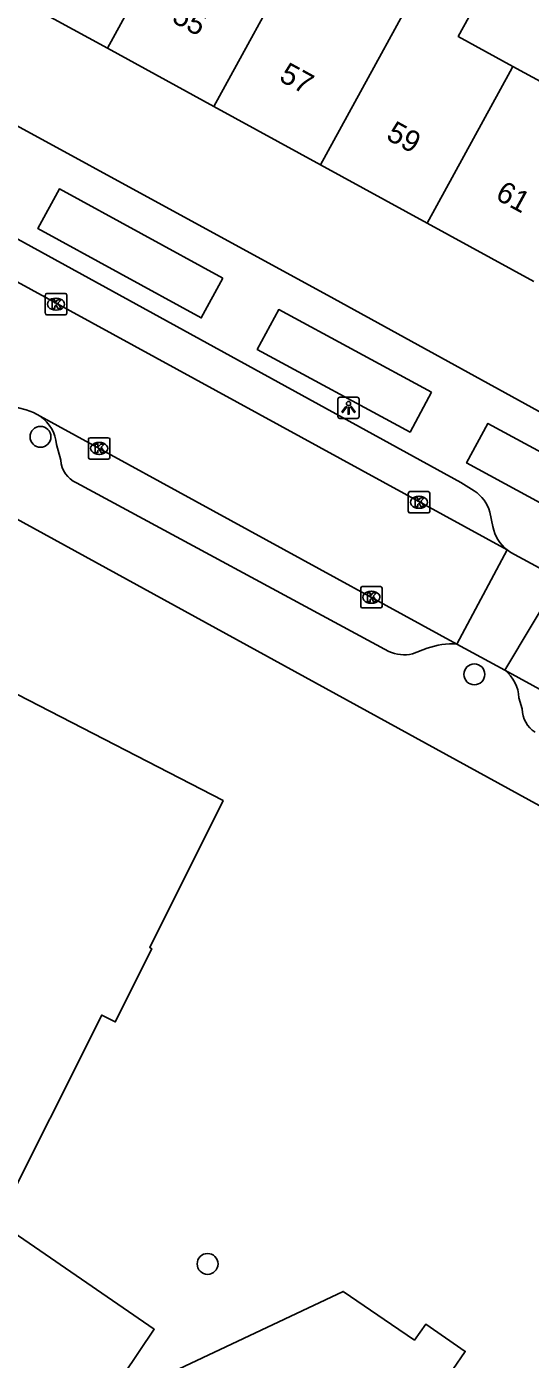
# Model space of a CAD drawing. Extents: x 158352 to 159489, y 383828 to 384597.
# Drawn here: x 158922.1 to 158945.7, y 383993.5 to 384055.9 of the extents above; entities that cross this region are included whole.
import ezdxf

# ---------------------------------------------------------------- set-up
doc = ezdxf.new("R2010")
doc.units = 0
for name, color, linetype in [('IMGEO_Boom', 7, 'Continuous'), ('IMGEO_Kolk', 7, 'Continuous'), ('IMGEO_Lichtpunt', 7, 'Continuous'), ('IMGEO_Pand', 7, 'Continuous'), ('IMGEO_Pand_nummerreeks', 7, 'Continuous'), ('IMGEO_Rijbaan_lokaal_open', 7, 'Continuous'), ('IMGEO_Voetpad_open', 7, 'Continuous')]:
    doc.layers.add(name, color=color, linetype=linetype)

msp = doc.modelspace()

# ---------------------------------------------------------------- linework, layer by layer
at = {"layer": 'IMGEO_Boom'}
for centre in [(158922.748, 384036.717), (158943.067, 384025.596), (158930.575, 383997.992)]:
    msp.add_circle(centre, 0.489, dxfattribs=at)
at = {"layer": 'IMGEO_Kolk'}
for p, q in [((158922.976, 384042.501), (158922.976, 384043.353)), ((158923.051, 384043.427), (158923.903, 384043.427)), ((158923.464, 384043.207), (158923.489, 384043.207)), ((158923.977, 384043.353), (158923.977, 384042.501)), ((158923.903, 384042.427), (158923.051, 384042.427)), ((158923.487, 384042.647), (158923.462, 384042.647)), ((158924.996, 384035.75), (158924.996, 384036.602)), ((158925.071, 384036.676), (158925.923, 384036.676)), ((158925.484, 384036.456), (158925.509, 384036.456)), ((158925.997, 384036.602), (158925.997, 384035.75)), ((158925.923, 384035.676), (158925.071, 384035.676)), ((158925.507, 384035.896), (158925.482, 384035.896)), ((158939.975, 384033.227), (158939.975, 384034.079)), ((158940.05, 384034.153), (158940.902, 384034.153)), ((158940.463, 384033.933), (158940.488, 384033.933)), ((158940.976, 384034.079), (158940.976, 384033.227)), ((158940.902, 384033.153), (158940.05, 384033.153)), ((158940.486, 384033.373), (158940.461, 384033.373)), ((158937.744, 384028.779), (158937.744, 384029.631)), ((158937.819, 384029.705), (158938.671, 384029.705)), ((158938.232, 384029.485), (158938.257, 384029.485)), ((158938.745, 384029.631), (158938.745, 384028.779)), ((158938.671, 384028.705), (158937.819, 384028.705)), ((158938.255, 384028.925), (158938.23, 384028.925))]:
    msp.add_line(p, q, dxfattribs=at)
for points in [[(158922.976, 384042.501), (158922.976, 384043.353)], [(158923.051, 384043.427), (158923.903, 384043.427)], [(158923.297, 384043.127), (158923.42, 384043.127), (158923.42, 384042.976), (158923.55, 384043.127), (158923.714, 384043.127), (158923.568, 384042.976), (158923.721, 384042.727), (158923.569, 384042.727), (158923.484, 384042.891), (158923.42, 384042.824), (158923.42, 384042.727), (158923.297, 384042.727), (158923.297, 384043.127)], [(158923.977, 384043.353), (158923.977, 384042.501)], [(158923.903, 384042.427), (158923.051, 384042.427)], [(158924.996, 384035.75), (158924.996, 384036.602)], [(158925.071, 384036.676), (158925.923, 384036.676)], [(158925.317, 384036.376), (158925.44, 384036.376), (158925.44, 384036.225), (158925.57, 384036.376), (158925.734, 384036.376), (158925.588, 384036.225), (158925.741, 384035.976), (158925.589, 384035.976), (158925.504, 384036.14), (158925.44, 384036.073), (158925.44, 384035.976), (158925.317, 384035.976), (158925.317, 384036.376)], [(158925.997, 384036.602), (158925.997, 384035.75)], [(158925.923, 384035.676), (158925.071, 384035.676)], [(158939.975, 384033.227), (158939.975, 384034.079)], [(158940.05, 384034.153), (158940.902, 384034.153)], [(158940.296, 384033.853), (158940.419, 384033.853), (158940.419, 384033.702), (158940.549, 384033.853), (158940.713, 384033.853), (158940.567, 384033.702), (158940.72, 384033.453), (158940.568, 384033.453), (158940.483, 384033.617), (158940.419, 384033.55), (158940.419, 384033.453), (158940.296, 384033.453), (158940.296, 384033.853)], [(158940.976, 384034.079), (158940.976, 384033.227)], [(158940.902, 384033.153), (158940.05, 384033.153)], [(158937.744, 384028.779), (158937.744, 384029.631)], [(158937.819, 384029.705), (158938.671, 384029.705)], [(158938.065, 384029.405), (158938.188, 384029.405), (158938.188, 384029.254), (158938.318, 384029.405), (158938.482, 384029.405), (158938.336, 384029.254), (158938.489, 384029.005), (158938.337, 384029.005), (158938.252, 384029.169), (158938.188, 384029.102), (158938.188, 384029.005), (158938.065, 384029.005), (158938.065, 384029.405)], [(158938.745, 384029.631), (158938.745, 384028.779)], [(158938.671, 384028.705), (158937.819, 384028.705)]]:
    msp.add_lwpolyline(points, dxfattribs=at)
for centre, start, end in [((158923.053, 384043.351), 91.55205, 178.44795), ((158923.053, 384043.351), 91.55205, 178.44795), ((158923.901, 384043.351), 1.55205, 88.44795), ((158923.901, 384043.351), 1.55205, 88.44795), ((158923.053, 384042.503), 181.55205, 268.44795), ((158923.053, 384042.503), 181.55205, 268.44795), ((158923.901, 384042.503), 271.55205, 358.44795), ((158923.901, 384042.503), 271.55205, 358.44795), ((158925.073, 384036.6), 91.55205, 178.44795), ((158925.073, 384036.6), 91.55205, 178.44795), ((158925.921, 384036.6), 1.55205, 88.44795), ((158925.921, 384036.6), 1.55205, 88.44795), ((158925.073, 384035.752), 181.55205, 268.44795), ((158925.073, 384035.752), 181.55205, 268.44795), ((158925.921, 384035.752), 271.55205, 358.44795), ((158925.921, 384035.752), 271.55205, 358.44795), ((158940.052, 384034.077), 91.55205, 178.44795), ((158940.052, 384034.077), 91.55205, 178.44795), ((158940.9, 384034.077), 1.55205, 88.44795), ((158940.9, 384034.077), 1.55205, 88.44795), ((158940.052, 384033.229), 181.55205, 268.44795), ((158940.052, 384033.229), 181.55205, 268.44795), ((158940.9, 384033.229), 271.55205, 358.44795), ((158940.9, 384033.229), 271.55205, 358.44795), ((158937.821, 384029.629), 91.55205, 178.44795), ((158937.821, 384029.629), 91.55205, 178.44795), ((158938.669, 384029.629), 1.55205, 88.44795), ((158938.669, 384029.629), 1.55205, 88.44795), ((158937.821, 384028.781), 181.55205, 268.44795), ((158937.821, 384028.781), 181.55205, 268.44795), ((158938.669, 384028.781), 271.55205, 358.44795), ((158938.669, 384028.781), 271.55205, 358.44795)]:
    msp.add_arc(centre, 0.0765, start, end, dxfattribs=at)
for centre, major_axis, ratio, start_param, end_param in [((158923.463, 384042.927), (-0.387, 0.002), 0.722429, 4.712389, 7.853982), ((158923.488, 384042.927), (-0.39, 0.002), 0.717154, 1.570796, 4.712389), ((158925.483, 384036.176), (-0.387, 0.002), 0.722429, 4.712389, 7.853982), ((158925.508, 384036.176), (-0.39, 0.002), 0.717154, 1.570796, 4.712389), ((158940.462, 384033.653), (-0.387, 0.002), 0.722429, 4.712389, 7.853982), ((158940.487, 384033.653), (-0.39, 0.002), 0.717154, 1.570796, 4.712389), ((158938.231, 384029.205), (-0.387, 0.002), 0.722429, 4.712389, 7.853982), ((158938.256, 384029.205), (-0.39, 0.002), 0.717154, 1.570796, 4.712389)]:
    msp.add_ellipse(centre, major_axis=major_axis, ratio=ratio, start_param=start_param, end_param=end_param, dxfattribs=at)
at = {"layer": 'IMGEO_Lichtpunt'}
for p, q in [((158937.577, 384038.573), (158936.769, 384038.573)), ((158937.577, 384038.573), (158936.769, 384038.573)), ((158936.675, 384038.478), (158936.675, 384037.671)), ((158936.675, 384038.478), (158936.675, 384037.671)), ((158937.671, 384037.671), (158937.671, 384038.478)), ((158937.671, 384037.671), (158937.671, 384038.478)), ((158936.769, 384037.577), (158937.577, 384037.577)), ((158936.769, 384037.577), (158937.577, 384037.577))]:
    msp.add_line(p, q, dxfattribs=at)
for points in [[(158937.049, 384038.142), (158937.088, 384038.114), (158936.9, 384037.852), (158936.862, 384037.879), (158937.049, 384038.142)], [(158937.151, 384038.094), (158937.198, 384038.094), (158937.198, 384037.772), (158937.151, 384037.772), (158937.151, 384038.094)], [(158937.261, 384038.114), (158937.299, 384038.141), (158937.486, 384037.879), (158937.447, 384037.851), (158937.261, 384038.114)]]:
    msp.add_lwpolyline(points, dxfattribs=at)
msp.add_circle((158937.174, 384038.276), 0.0994, dxfattribs=at)
for centre, start, end in [((158936.769, 384038.478), 90, 180), ((158936.769, 384038.478), 90, 180), ((158937.577, 384038.478), 0, 90), ((158937.577, 384038.478), 0, 90), ((158936.769, 384037.671), 180, 270), ((158936.769, 384037.671), 180, 270), ((158937.577, 384037.671), 270, 0), ((158937.577, 384037.671), 270, 360)]:
    msp.add_arc(centre, 0.0946, start, end, dxfattribs=at)
at = {"layer": 'IMGEO_Pand'}
for points in [[(158925.883, 384054.914), (158931.879, 384065.875), (158932.02, 384066.133)], [(158935.865, 384049.453), (158941.937, 384060.551), (158942.026, 384060.715)], [(158944.872, 384054.063), (158942.315, 384055.462), (158944.46, 384059.383), (158942.026, 384060.715)], [(158934.855, 384059.459), (158934.756, 384059.278), (158930.874, 384052.184)], [(158925.883, 384054.914), (158920.892, 384057.645)], [(158952.013, 384055.261), (158949.415, 384056.683), (158947.265, 384052.754), (158944.872, 384054.063)], [(158930.874, 384052.184), (158925.883, 384054.914)], [(158944.872, 384054.063), (158944.74, 384053.821), (158940.856, 384046.723)], [(158935.865, 384049.453), (158930.874, 384052.184)], [(158940.856, 384046.723), (158935.865, 384049.453)], [(158945.847, 384043.992), (158940.856, 384046.723)], [(158910.451, 383992.416), (158904.731, 383996.342), (158907.165, 384000), (158915.589, 384015.312), (158916.747, 384014.677), (158918.335, 384017.567), (158914.337, 384019.763), (158917.72, 384026.602), (158921.674, 384024.656), (158931.3, 384019.683), (158927.862, 384012.803), (158927.963, 384012.748), (158926.252, 384009.324), (158925.617, 384009.642), (158920.747, 383999.959), (158928.074, 383994.931), (158926.632, 383992.802)], [(158927.594, 383992.301), (158936.928, 383996.707), (158939.181, 383995.161), (158940.262, 383994.428), (158940.789, 383995.168), (158942.641, 383993.895), (158942.064, 383993.055)]]:
    msp.add_lwpolyline(points, dxfattribs=at)
at = {"layer": 'IMGEO_Rijbaan_lokaal_open'}
for points in [[(158944.608, 384031.418), (158914.472, 384047.888)], [(158922.734, 384037.688), (158922.419, 384037.86)], [(158922.734, 384037.688), (158942.249, 384027.016)], [(158942.249, 384027.016), (158944.608, 384031.418)], [(158944.608, 384031.418), (158944.776, 384031.305), (158947.047, 384030.066)], [(158947.047, 384030.066), (158944.498, 384025.786)], [(158944.498, 384025.786), (158942.249, 384027.016)], [(158944.498, 384025.786), (158954.987, 384020.05), (158955.267, 384019.897), (158957.99, 384018.408), (158958.377, 384018.196), (158977.423, 384007.781)]]:
    msp.add_lwpolyline(points, dxfattribs=at)
msp.add_arc((158920.398, 384032.68), 5.56, 68.68837, 127.7581, dxfattribs=at)
at = {"layer": 'IMGEO_Voetpad_open'}
for points in [[(158948.427, 384036.625), (158936.495, 384043.18), (158913.714, 384055.608)], [(158917.554, 384048.229), (158942.428, 384034.574), (158943.064, 384034.186)], [(158931.289, 384044.139), (158930.276, 384042.287), (158922.619, 384046.475), (158923.632, 384048.327), (158931.289, 384044.139)], [(158941.066, 384038.8), (158940.061, 384036.941), (158932.899, 384040.813), (158933.904, 384042.672), (158941.066, 384038.8)], [(158952.708, 384032.452), (158951.702, 384030.601), (158948.498, 384032.342), (158947.956, 384032.637), (158942.7, 384035.493), (158943.706, 384037.344), (158948.923, 384034.509), (158949.429, 384034.234), (158952.708, 384032.452)], [(158923.698, 384035.62), (158923.503, 384036.355)], [(158917.741, 384035.003), (158968.65, 384007.096)], [(158939.06, 384026.67), (158924.428, 384034.558)], [(158943.793, 384033.187), (158943.937, 384032.515)], [(158940.862, 384026.821), (158940.165, 384026.55)], [(158945.309, 384023.977), (158945.153, 384024.497)]]:
    msp.add_lwpolyline(points, dxfattribs=at)
for centre, radius, start, end in [((158921.641, 384036.169), 1.871, 5.69958, 54.26122), ((158924.975, 384035.716), 1.281, 184.29306, 244.71483), ((158942.159, 384032.76), 1.688, 14.63608, 57.6026), ((158945.69, 384032.834), 1.782, 190.30048, 232.60511), ((158942.037, 384023.491), 3.531, 86.56322, 109.44244), ((158939.805, 384028.384), 1.869, 246.50423, 281.10001), ((158943.396, 384024.415), 1.759, 2.67256, 51.20186), ((158946.609, 384023.986), 1.3, 180.40877, 237.58412)]:
    msp.add_arc(centre, radius, start, end, dxfattribs=at)

# ---------------------------------------------------------------- texts
at = {"layer": 'IMGEO_Pand_nummerreeks'}
for s, p in [('55', (158928.851, 384056.163)), ('57', (158933.868, 384053.418)), ('59', (158938.885, 384050.673)), ('61', (158944.001, 384047.874))]:
    msp.add_text(s, height=1, rotation=331.31688, dxfattribs=at).set_placement(p)

doc.saveas('drawing.dxf')
